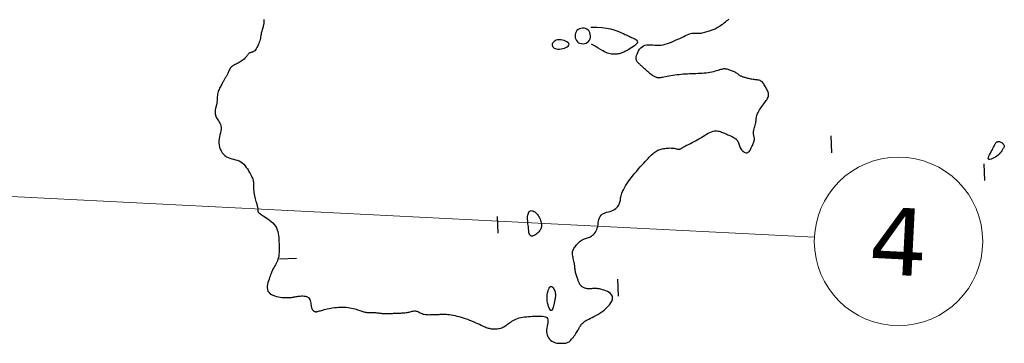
# Model space of a CAD drawing. Header units: millimetres. Extents: x 32690613 to 32693367, y 5343692 to 5344708.
# Tile 360 of 656: x 32692896 to 32692954, y 5343927 to 5343946. Entities that reach past the tile are written whole.
import ezdxf

# ---------------------------------------------------------------- set-up
doc = ezdxf.new("R2010")
doc.units = ezdxf.units.MM
doc.header["$LTSCALE"] = 20
doc.layers.get('0').update_dxf_attribs({"lineweight": 18})
doc.layers.get('Defpoints').update_dxf_attribs({"color": 11, "lineweight": 18})
doc.layers.add('02-DGM_HL_493.00', color=102, linetype='Continuous')
doc.styles.add('Verdana', font='verdana.ttf')

# ---------------------------------------------------------------- blocks, each defined once
blk = doc.blocks.new('A$C78070446')
blk.add_line((4469459.192, 5342510.292), (4470208.776, 5342443.041))
blk.add_circle((4470213.756, 5342442.594), 5)
at = {"insert": (4470213.756, 5342442.594), "char_height": 4, "attachment_point": 5, "rotation": 354.86, "line_spacing_factor": 0.252012, "style": 'Verdana'}
blk.add_mtext('4', dxfattribs=at)

msp = doc.modelspace()

# ---------------------------------------------------------------- linework, layer by layer
at = {"layer": '02-DGM_HL_493.00', "elevation": 493, "flags": 128}
for points in [[(32692910.166, 5343946.06), (32692910.174, 5343945.993), (32692910.176, 5343945.928), (32692910.173, 5343945.863), (32692910.166, 5343945.8), (32692910.154, 5343945.738), (32692910.139, 5343945.678), (32692910.121, 5343945.618), (32692910.103, 5343945.558), (32692910.084, 5343945.497), (32692910.065, 5343945.436), (32692910.049, 5343945.374), (32692910.034, 5343945.31), (32692910.021, 5343945.244), (32692910.008, 5343945.176), (32692909.996, 5343945.106), (32692909.982, 5343945.033), (32692909.966, 5343944.958), (32692909.947, 5343944.88), (32692909.925, 5343944.799), (32692909.898, 5343944.715), (32692909.867, 5343944.63), (32692909.833, 5343944.546), (32692909.796, 5343944.464), (32692909.757, 5343944.388), (32692909.715, 5343944.318), (32692909.673, 5343944.258), (32692909.631, 5343944.208), (32692909.588, 5343944.171), (32692909.546, 5343944.144), (32692909.505, 5343944.126), (32692909.465, 5343944.113), (32692909.427, 5343944.104), (32692909.39, 5343944.095), (32692909.355, 5343944.085), (32692909.323, 5343944.071), (32692909.294, 5343944.051), (32692909.267, 5343944.026), (32692909.24, 5343943.995), (32692909.213, 5343943.961), (32692909.185, 5343943.923), (32692909.155, 5343943.883), (32692909.121, 5343943.841), (32692909.084, 5343943.798), (32692909.041, 5343943.754), (32692908.994, 5343943.711), (32692908.943, 5343943.669), (32692908.889, 5343943.627), (32692908.832, 5343943.586), (32692908.773, 5343943.547), (32692908.713, 5343943.51), (32692908.652, 5343943.475), (32692908.591, 5343943.443), (32692908.53, 5343943.412), (32692908.471, 5343943.381), (32692908.413, 5343943.351), (32692908.359, 5343943.319), (32692908.307, 5343943.286), (32692908.26, 5343943.249), (32692908.217, 5343943.208), (32692908.18, 5343943.162), (32692908.147, 5343943.113), (32692908.119, 5343943.061), (32692908.093, 5343943.008), (32692908.07, 5343942.956), (32692908.049, 5343942.904), (32692908.03, 5343942.855), (32692908.011, 5343942.811), (32692907.991, 5343942.771), (32692907.972, 5343942.735), (32692907.952, 5343942.702), (32692907.933, 5343942.672), (32692907.913, 5343942.643), (32692907.893, 5343942.614), (32692907.873, 5343942.585), (32692907.854, 5343942.554), (32692907.834, 5343942.521), (32692907.814, 5343942.485), (32692907.794, 5343942.446), (32692907.773, 5343942.405), (32692907.75, 5343942.361), (32692907.726, 5343942.315), (32692907.7, 5343942.266), (32692907.672, 5343942.214), (32692907.642, 5343942.159), (32692907.61, 5343942.102), (32692907.578, 5343942.042), (32692907.546, 5343941.979), (32692907.516, 5343941.914), (32692907.487, 5343941.847), (32692907.463, 5343941.777), (32692907.442, 5343941.704), (32692907.427, 5343941.63), (32692907.415, 5343941.553), (32692907.408, 5343941.477), (32692907.402, 5343941.4), (32692907.397, 5343941.325), (32692907.393, 5343941.253), (32692907.388, 5343941.183), (32692907.382, 5343941.118), (32692907.372, 5343941.058), (32692907.361, 5343941.001), (32692907.348, 5343940.948), (32692907.335, 5343940.897), (32692907.321, 5343940.848), (32692907.308, 5343940.799), (32692907.297, 5343940.749), (32692907.287, 5343940.697), (32692907.28, 5343940.644), (32692907.276, 5343940.588), (32692907.277, 5343940.53), (32692907.282, 5343940.471), (32692907.292, 5343940.411), (32692907.308, 5343940.35), (32692907.331, 5343940.289), (32692907.361, 5343940.228), (32692907.398, 5343940.166), (32692907.44, 5343940.104), (32692907.484, 5343940.04), (32692907.527, 5343939.974), (32692907.567, 5343939.903), (32692907.599, 5343939.827), (32692907.623, 5343939.744), (32692907.633, 5343939.655), (32692907.63, 5343939.557), (32692907.615, 5343939.452), (32692907.593, 5343939.341), (32692907.567, 5343939.225), (32692907.541, 5343939.104), (32692907.519, 5343938.982), (32692907.505, 5343938.857), (32692907.503, 5343938.732), (32692907.515, 5343938.608), (32692907.542, 5343938.486), (32692907.583, 5343938.369), (32692907.636, 5343938.258), (32692907.7, 5343938.155), (32692907.775, 5343938.063), (32692907.859, 5343937.982), (32692907.952, 5343937.916), (32692908.051, 5343937.864), (32692908.156, 5343937.825), (32692908.264, 5343937.793), (32692908.374, 5343937.765), (32692908.485, 5343937.738), (32692908.593, 5343937.706), (32692908.698, 5343937.667), (32692908.797, 5343937.615), (32692908.89, 5343937.549), (32692908.975, 5343937.47), (32692909.054, 5343937.382), (32692909.126, 5343937.287), (32692909.192, 5343937.19), (32692909.252, 5343937.093), (32692909.305, 5343937), (32692909.353, 5343936.914), (32692909.395, 5343936.837), (32692909.432, 5343936.769), (32692909.463, 5343936.706), (32692909.49, 5343936.648), (32692909.512, 5343936.593), (32692909.529, 5343936.538), (32692909.542, 5343936.481), (32692909.551, 5343936.421), (32692909.556, 5343936.357), (32692909.558, 5343936.287), (32692909.559, 5343936.212), (32692909.559, 5343936.134), (32692909.56, 5343936.052), (32692909.563, 5343935.967), (32692909.568, 5343935.879), (32692909.578, 5343935.789), (32692909.592, 5343935.697), (32692909.611, 5343935.604), (32692909.632, 5343935.513), (32692909.655, 5343935.423), (32692909.679, 5343935.338), (32692909.703, 5343935.257), (32692909.726, 5343935.183), (32692909.746, 5343935.117), (32692909.763, 5343935.06), (32692909.777, 5343935.01), (32692909.789, 5343934.968), (32692909.797, 5343934.931), (32692909.804, 5343934.899), (32692909.808, 5343934.871), (32692909.811, 5343934.844), (32692909.813, 5343934.819), (32692909.813, 5343934.794), (32692909.813, 5343934.769), (32692909.814, 5343934.745), (32692909.815, 5343934.721), (32692909.817, 5343934.697), (32692909.821, 5343934.674), (32692909.827, 5343934.652), (32692909.837, 5343934.631), (32692909.85, 5343934.611), (32692909.868, 5343934.591), (32692909.892, 5343934.57), (32692909.923, 5343934.547), (32692909.962, 5343934.52), (32692910.01, 5343934.489), (32692910.069, 5343934.453), (32692910.14, 5343934.41), (32692910.223, 5343934.359), (32692910.315, 5343934.3), (32692910.413, 5343934.234), (32692910.513, 5343934.161), (32692910.611, 5343934.082), (32692910.705, 5343933.995), (32692910.791, 5343933.903), (32692910.864, 5343933.804), (32692910.923, 5343933.7), (32692910.969, 5343933.59), (32692911.003, 5343933.476), (32692911.028, 5343933.359), (32692911.044, 5343933.238), (32692911.055, 5343933.116), (32692911.063, 5343932.992), (32692911.068, 5343932.867), (32692911.072, 5343932.742), (32692911.076, 5343932.618), (32692911.078, 5343932.496), (32692911.078, 5343932.376), (32692911.074, 5343932.259), (32692911.066, 5343932.146), (32692911.052, 5343932.038), (32692911.033, 5343931.936), (32692911.006, 5343931.84), (32692910.975, 5343931.75), (32692910.939, 5343931.665), (32692910.9, 5343931.585), (32692910.859, 5343931.51), (32692910.819, 5343931.439), (32692910.779, 5343931.371), (32692910.743, 5343931.305), (32692910.71, 5343931.242), (32692910.679, 5343931.18), (32692910.651, 5343931.118), (32692910.624, 5343931.053), (32692910.598, 5343930.986), (32692910.571, 5343930.913), (32692910.543, 5343930.835), (32692910.512, 5343930.748), (32692910.479, 5343930.654), (32692910.445, 5343930.552), (32692910.415, 5343930.447), (32692910.39, 5343930.34), (32692910.375, 5343930.235), (32692910.372, 5343930.133), (32692910.384, 5343930.037), (32692910.414, 5343929.95), (32692910.465, 5343929.874), (32692910.534, 5343929.808), (32692910.618, 5343929.752), (32692910.713, 5343929.705), (32692910.816, 5343929.666), (32692910.924, 5343929.634), (32692911.033, 5343929.609), (32692911.14, 5343929.589), (32692911.242, 5343929.575), (32692911.339, 5343929.565), (32692911.431, 5343929.559), (32692911.517, 5343929.557), (32692911.597, 5343929.558), (32692911.673, 5343929.561), (32692911.743, 5343929.567), (32692911.808, 5343929.574), (32692911.868, 5343929.582), (32692911.924, 5343929.591), (32692911.978, 5343929.6), (32692912.031, 5343929.61), (32692912.084, 5343929.62), (32692912.14, 5343929.63), (32692912.199, 5343929.639), (32692912.264, 5343929.647), (32692912.334, 5343929.654), (32692912.409, 5343929.659), (32692912.486, 5343929.66), (32692912.562, 5343929.655), (32692912.637, 5343929.644), (32692912.706, 5343929.625), (32692912.769, 5343929.597), (32692912.823, 5343929.558), (32692912.867, 5343929.507), (32692912.9, 5343929.447), (32692912.926, 5343929.38), (32692912.945, 5343929.309), (32692912.959, 5343929.237), (32692912.969, 5343929.166), (32692912.978, 5343929.1), (32692912.986, 5343929.04), (32692912.996, 5343928.989), (32692913.007, 5343928.947), (32692913.018, 5343928.911), (32692913.031, 5343928.882), (32692913.045, 5343928.858), (32692913.06, 5343928.838), (32692913.075, 5343928.821), (32692913.091, 5343928.806), (32692913.107, 5343928.791), (32692913.124, 5343928.777), (32692913.142, 5343928.764), (32692913.16, 5343928.753), (32692913.179, 5343928.743), (32692913.199, 5343928.735), (32692913.219, 5343928.729), (32692913.241, 5343928.725), (32692913.263, 5343928.723), (32692913.287, 5343928.724), (32692913.314, 5343928.728), (32692913.344, 5343928.734), (32692913.38, 5343928.743), (32692913.422, 5343928.754), (32692913.472, 5343928.768), (32692913.529, 5343928.785), (32692913.595, 5343928.804), (32692913.67, 5343928.825), (32692913.753, 5343928.848), (32692913.843, 5343928.871), (32692913.938, 5343928.894), (32692914.04, 5343928.916), (32692914.146, 5343928.937), (32692914.256, 5343928.955), (32692914.37, 5343928.97), (32692914.485, 5343928.982), (32692914.602, 5343928.991), (32692914.72, 5343928.996), (32692914.837, 5343928.998), (32692914.952, 5343928.995), (32692915.065, 5343928.988), (32692915.175, 5343928.977), (32692915.281, 5343928.961), (32692915.382, 5343928.941), (32692915.478, 5343928.919), (32692915.569, 5343928.894), (32692915.654, 5343928.869), (32692915.733, 5343928.843), (32692915.806, 5343928.818), (32692915.873, 5343928.794), (32692915.934, 5343928.773), (32692915.988, 5343928.754), (32692916.039, 5343928.737), (32692916.088, 5343928.723), (32692916.136, 5343928.711), (32692916.184, 5343928.7), (32692916.234, 5343928.692), (32692916.287, 5343928.686), (32692916.345, 5343928.682), (32692916.407, 5343928.68), (32692916.471, 5343928.678), (32692916.538, 5343928.677), (32692916.605, 5343928.677), (32692916.672, 5343928.676), (32692916.739, 5343928.674), (32692916.803, 5343928.671), (32692916.864, 5343928.666), (32692916.923, 5343928.66), (32692916.979, 5343928.654), (32692917.035, 5343928.647), (32692917.09, 5343928.639), (32692917.144, 5343928.633), (32692917.199, 5343928.627), (32692917.255, 5343928.622), (32692917.312, 5343928.619), (32692917.37, 5343928.617), (32692917.43, 5343928.616), (32692917.491, 5343928.616), (32692917.552, 5343928.618), (32692917.614, 5343928.619), (32692917.676, 5343928.622), (32692917.738, 5343928.624), (32692917.801, 5343928.626), (32692917.863, 5343928.629), (32692917.926, 5343928.631), (32692917.988, 5343928.634), (32692918.051, 5343928.636), (32692918.113, 5343928.639), (32692918.176, 5343928.641), (32692918.238, 5343928.644), (32692918.301, 5343928.646), (32692918.363, 5343928.649), (32692918.425, 5343928.652), (32692918.488, 5343928.657), (32692918.55, 5343928.663), (32692918.612, 5343928.67), (32692918.675, 5343928.679), (32692918.737, 5343928.691), (32692918.799, 5343928.705), (32692918.86, 5343928.72), (32692918.921, 5343928.735), (32692918.981, 5343928.749), (32692919.04, 5343928.76), (32692919.097, 5343928.767), (32692919.153, 5343928.769), (32692919.206, 5343928.765), (32692919.258, 5343928.753), (32692919.308, 5343928.734), (32692919.357, 5343928.712), (32692919.407, 5343928.686), (32692919.459, 5343928.659), (32692919.512, 5343928.632), (32692919.569, 5343928.608), (32692919.63, 5343928.587), (32692919.696, 5343928.571), (32692919.765, 5343928.56), (32692919.837, 5343928.553), (32692919.91, 5343928.549), (32692919.983, 5343928.548), (32692920.054, 5343928.549), (32692920.123, 5343928.55), (32692920.188, 5343928.553), (32692920.248, 5343928.555), (32692920.304, 5343928.557), (32692920.357, 5343928.56), (32692920.41, 5343928.562), (32692920.462, 5343928.564), (32692920.515, 5343928.566), (32692920.572, 5343928.568), (32692920.632, 5343928.57), (32692920.697, 5343928.573), (32692920.767, 5343928.575), (32692920.843, 5343928.576), (32692920.923, 5343928.575), (32692921.009, 5343928.571), (32692921.101, 5343928.565), (32692921.198, 5343928.555), (32692921.3, 5343928.541), (32692921.407, 5343928.522), (32692921.52, 5343928.498), (32692921.636, 5343928.469), (32692921.756, 5343928.437), (32692921.878, 5343928.401), (32692922.003, 5343928.361), (32692922.129, 5343928.318), (32692922.256, 5343928.272), (32692922.382, 5343928.224), (32692922.508, 5343928.174), (32692922.631, 5343928.123), (32692922.75, 5343928.073), (32692922.864, 5343928.023), (32692922.971, 5343927.976), (32692923.07, 5343927.931), (32692923.16, 5343927.891), (32692923.24, 5343927.855), (32692923.311, 5343927.823), (32692923.376, 5343927.796), (32692923.436, 5343927.773), (32692923.493, 5343927.754), (32692923.549, 5343927.738), (32692923.607, 5343927.725), (32692923.667, 5343927.716), (32692923.733, 5343927.709), (32692923.802, 5343927.706), (32692923.874, 5343927.705), (32692923.947, 5343927.708), (32692924.021, 5343927.714), (32692924.094, 5343927.724), (32692924.165, 5343927.737), (32692924.233, 5343927.755), (32692924.297, 5343927.776), (32692924.357, 5343927.801), (32692924.415, 5343927.829), (32692924.472, 5343927.861), (32692924.528, 5343927.896), (32692924.584, 5343927.934), (32692924.641, 5343927.975), (32692924.701, 5343928.018), (32692924.763, 5343928.063), (32692924.829, 5343928.109), (32692924.899, 5343928.155), (32692924.973, 5343928.201), (32692925.052, 5343928.244), (32692925.136, 5343928.285), (32692925.226, 5343928.321), (32692925.321, 5343928.353), (32692925.424, 5343928.379), (32692925.531, 5343928.4), (32692925.644, 5343928.416), (32692925.761, 5343928.429), (32692925.88, 5343928.438), (32692926.003, 5343928.445), (32692926.127, 5343928.451), (32692926.251, 5343928.456), (32692926.376, 5343928.461), (32692926.497, 5343928.463), (32692926.613, 5343928.462), (32692926.721, 5343928.454), (32692926.817, 5343928.438), (32692926.898, 5343928.411), (32692926.963, 5343928.372), (32692927.007, 5343928.319), (32692927.03, 5343928.25), (32692927.036, 5343928.167), (32692927.027, 5343928.073), (32692927.011, 5343927.972), (32692926.99, 5343927.864), (32692926.971, 5343927.755), (32692926.957, 5343927.645), (32692926.955, 5343927.539), (32692926.966, 5343927.437), (32692926.991, 5343927.343), (32692927.029, 5343927.255), (32692927.076, 5343927.175), (32692927.133, 5343927.103), (32692927.197, 5343927.04), (32692927.266, 5343926.986), (32692927.339, 5343926.942), (32692927.415, 5343926.908), (32692927.491, 5343926.884), (32692927.568, 5343926.867), (32692927.645, 5343926.857), (32692927.72, 5343926.852), (32692927.792, 5343926.85), (32692927.862, 5343926.851), (32692927.926, 5343926.854), (32692927.986, 5343926.856), (32692928.042, 5343926.86), (32692928.095, 5343926.866), (32692928.144, 5343926.876), (32692928.193, 5343926.891), (32692928.241, 5343926.913), (32692928.289, 5343926.942), (32692928.338, 5343926.981), (32692928.39, 5343927.03), (32692928.442, 5343927.087), (32692928.496, 5343927.15), (32692928.548, 5343927.219), (32692928.599, 5343927.289), (32692928.648, 5343927.361), (32692928.694, 5343927.43), (32692928.735, 5343927.497), (32692928.772, 5343927.558), (32692928.805, 5343927.615), (32692928.835, 5343927.668), (32692928.862, 5343927.717), (32692928.889, 5343927.764), (32692928.915, 5343927.809), (32692928.941, 5343927.852), (32692928.97, 5343927.895), (32692929.001, 5343927.938), (32692929.036, 5343927.981), (32692929.075, 5343928.024), (32692929.12, 5343928.068), (32692929.171, 5343928.112), (32692929.229, 5343928.156), (32692929.297, 5343928.2), (32692929.373, 5343928.245), (32692929.46, 5343928.29), (32692929.556, 5343928.337), (32692929.659, 5343928.387), (32692929.769, 5343928.441), (32692929.883, 5343928.5), (32692930.002, 5343928.566), (32692930.122, 5343928.64), (32692930.244, 5343928.723), (32692930.365, 5343928.816), (32692930.482, 5343928.917), (32692930.59, 5343929.024), (32692930.687, 5343929.133), (32692930.768, 5343929.244), (32692930.829, 5343929.352), (32692930.868, 5343929.457), (32692930.879, 5343929.554), (32692930.861, 5343929.644), (32692930.816, 5343929.724), (32692930.751, 5343929.796), (32692930.669, 5343929.859), (32692930.576, 5343929.914), (32692930.476, 5343929.961), (32692930.375, 5343930), (32692930.276, 5343930.031), (32692930.185, 5343930.055), (32692930.101, 5343930.073), (32692930.024, 5343930.084), (32692929.951, 5343930.092), (32692929.882, 5343930.095), (32692929.817, 5343930.095), (32692929.753, 5343930.094), (32692929.69, 5343930.092), (32692929.628, 5343930.089), (32692929.566, 5343930.088), (32692929.505, 5343930.087), (32692929.445, 5343930.087), (32692929.388, 5343930.09), (32692929.332, 5343930.095), (32692929.28, 5343930.104), (32692929.231, 5343930.115), (32692929.185, 5343930.131), (32692929.143, 5343930.151), (32692929.105, 5343930.173), (32692929.069, 5343930.198), (32692929.037, 5343930.225), (32692929.008, 5343930.253), (32692928.982, 5343930.283), (32692928.959, 5343930.313), (32692928.938, 5343930.344), (32692928.919, 5343930.375), (32692928.902, 5343930.407), (32692928.886, 5343930.441), (32692928.871, 5343930.476), (32692928.855, 5343930.515), (32692928.839, 5343930.556), (32692928.823, 5343930.6), (32692928.804, 5343930.648), (32692928.785, 5343930.699), (32692928.766, 5343930.754), (32692928.747, 5343930.811), (32692928.728, 5343930.869), (32692928.71, 5343930.93), (32692928.694, 5343930.991), (32692928.68, 5343931.053), (32692928.668, 5343931.115), (32692928.658, 5343931.178), (32692928.65, 5343931.241), (32692928.642, 5343931.305), (32692928.634, 5343931.371), (32692928.626, 5343931.438), (32692928.616, 5343931.507), (32692928.604, 5343931.578), (32692928.589, 5343931.652), (32692928.573, 5343931.727), (32692928.556, 5343931.803), (32692928.54, 5343931.878), (32692928.525, 5343931.952), (32692928.512, 5343932.024), (32692928.503, 5343932.093), (32692928.498, 5343932.158), (32692928.498, 5343932.218), (32692928.503, 5343932.274), (32692928.514, 5343932.327), (32692928.531, 5343932.378), (32692928.552, 5343932.428), (32692928.579, 5343932.478), (32692928.611, 5343932.528), (32692928.648, 5343932.581), (32692928.69, 5343932.636), (32692928.736, 5343932.692), (32692928.787, 5343932.748), (32692928.841, 5343932.804), (32692928.897, 5343932.857), (32692928.956, 5343932.905), (32692929.016, 5343932.949), (32692929.077, 5343932.987), (32692929.138, 5343933.017), (32692929.2, 5343933.041), (32692929.261, 5343933.061), (32692929.323, 5343933.08), (32692929.385, 5343933.098), (32692929.447, 5343933.118), (32692929.509, 5343933.143), (32692929.57, 5343933.173), (32692929.631, 5343933.21), (32692929.69, 5343933.256), (32692929.748, 5343933.309), (32692929.802, 5343933.369), (32692929.852, 5343933.438), (32692929.897, 5343933.514), (32692929.935, 5343933.597), (32692929.967, 5343933.689), (32692929.991, 5343933.787), (32692930.01, 5343933.89), (32692930.027, 5343933.994), (32692930.045, 5343934.098), (32692930.067, 5343934.198), (32692930.096, 5343934.292), (32692930.135, 5343934.376), (32692930.187, 5343934.448), (32692930.255, 5343934.506), (32692930.335, 5343934.552), (32692930.426, 5343934.588), (32692930.522, 5343934.619), (32692930.622, 5343934.647), (32692930.723, 5343934.675), (32692930.819, 5343934.706), (32692930.91, 5343934.743), (32692930.991, 5343934.788), (32692931.063, 5343934.841), (32692931.125, 5343934.899), (32692931.179, 5343934.962), (32692931.224, 5343935.028), (32692931.262, 5343935.094), (32692931.291, 5343935.161), (32692931.313, 5343935.226), (32692931.328, 5343935.288), (32692931.339, 5343935.348), (32692931.346, 5343935.408), (32692931.354, 5343935.469), (32692931.363, 5343935.534), (32692931.377, 5343935.603), (32692931.397, 5343935.68), (32692931.426, 5343935.764), (32692931.465, 5343935.857), (32692931.515, 5343935.96), (32692931.574, 5343936.069), (32692931.643, 5343936.185), (32692931.719, 5343936.306), (32692931.803, 5343936.431), (32692931.894, 5343936.558), (32692931.99, 5343936.687), (32692932.092, 5343936.815), (32692932.197, 5343936.944), (32692932.304, 5343937.07), (32692932.412, 5343937.193), (32692932.518, 5343937.312), (32692932.622, 5343937.427), (32692932.721, 5343937.535), (32692932.815, 5343937.636), (32692932.901, 5343937.73), (32692932.981, 5343937.815), (32692933.055, 5343937.893), (32692933.125, 5343937.964), (32692933.191, 5343938.029), (32692933.255, 5343938.087), (32692933.316, 5343938.14), (32692933.377, 5343938.186), (32692933.438, 5343938.228), (32692933.5, 5343938.264), (32692933.562, 5343938.297), (32692933.625, 5343938.325), (32692933.69, 5343938.349), (32692933.757, 5343938.369), (32692933.826, 5343938.387), (32692933.897, 5343938.401), (32692933.97, 5343938.413), (32692934.046, 5343938.423), (32692934.122, 5343938.43), (32692934.198, 5343938.434), (32692934.273, 5343938.435), (32692934.345, 5343938.434), (32692934.414, 5343938.431), (32692934.48, 5343938.424), (32692934.54, 5343938.415), (32692934.596, 5343938.404), (32692934.647, 5343938.393), (32692934.695, 5343938.382), (32692934.739, 5343938.373), (32692934.781, 5343938.367), (32692934.82, 5343938.366), (32692934.857, 5343938.369), (32692934.893, 5343938.379), (32692934.928, 5343938.394), (32692934.964, 5343938.415), (32692935.002, 5343938.439), (32692935.043, 5343938.467), (32692935.089, 5343938.498), (32692935.14, 5343938.53), (32692935.197, 5343938.563), (32692935.262, 5343938.597), (32692935.334, 5343938.632), (32692935.414, 5343938.669), (32692935.499, 5343938.709), (32692935.59, 5343938.752), (32692935.686, 5343938.799), (32692935.787, 5343938.852), (32692935.892, 5343938.91), (32692936.001, 5343938.974), (32692936.112, 5343939.043), (32692936.224, 5343939.113), (32692936.335, 5343939.183), (32692936.445, 5343939.249), (32692936.551, 5343939.309), (32692936.653, 5343939.361), (32692936.749, 5343939.402), (32692936.838, 5343939.431), (32692936.92, 5343939.447), (32692936.997, 5343939.454), (32692937.07, 5343939.451), (32692937.139, 5343939.441), (32692937.205, 5343939.426), (32692937.27, 5343939.406), (32692937.333, 5343939.383), (32692937.397, 5343939.359), (32692937.46, 5343939.334), (32692937.524, 5343939.307), (32692937.588, 5343939.28), (32692937.651, 5343939.253), (32692937.715, 5343939.224), (32692937.778, 5343939.196), (32692937.842, 5343939.167), (32692937.906, 5343939.138), (32692937.968, 5343939.109), (32692938.029, 5343939.078), (32692938.087, 5343939.046), (32692938.141, 5343939.012), (32692938.19, 5343938.975), (32692938.233, 5343938.935), (32692938.27, 5343938.892), (32692938.299, 5343938.844), (32692938.323, 5343938.793), (32692938.343, 5343938.739), (32692938.362, 5343938.682), (32692938.38, 5343938.623), (32692938.4, 5343938.563), (32692938.424, 5343938.502), (32692938.454, 5343938.44), (32692938.492, 5343938.38), (32692938.535, 5343938.321), (32692938.584, 5343938.268), (32692938.637, 5343938.222), (32692938.691, 5343938.184), (32692938.747, 5343938.159), (32692938.802, 5343938.146), (32692938.855, 5343938.15), (32692938.905, 5343938.171), (32692938.952, 5343938.207), (32692938.995, 5343938.256), (32692939.036, 5343938.314), (32692939.074, 5343938.378), (32692939.109, 5343938.445), (32692939.142, 5343938.514), (32692939.172, 5343938.58), (32692939.199, 5343938.641), (32692939.224, 5343938.697), (32692939.246, 5343938.75), (32692939.264, 5343938.799), (32692939.278, 5343938.845), (32692939.289, 5343938.889), (32692939.294, 5343938.932), (32692939.295, 5343938.974), (32692939.291, 5343939.015), (32692939.284, 5343939.057), (32692939.274, 5343939.101), (32692939.263, 5343939.146), (32692939.253, 5343939.194), (32692939.245, 5343939.245), (32692939.24, 5343939.301), (32692939.241, 5343939.361), (32692939.248, 5343939.426), (32692939.26, 5343939.495), (32692939.276, 5343939.568), (32692939.295, 5343939.642), (32692939.315, 5343939.717), (32692939.335, 5343939.791), (32692939.353, 5343939.863), (32692939.369, 5343939.933), (32692939.381, 5343939.998), (32692939.391, 5343940.06), (32692939.399, 5343940.119), (32692939.407, 5343940.177), (32692939.416, 5343940.235), (32692939.427, 5343940.293), (32692939.442, 5343940.353), (32692939.461, 5343940.414), (32692939.487, 5343940.479), (32692939.518, 5343940.547), (32692939.554, 5343940.617), (32692939.595, 5343940.689), (32692939.639, 5343940.761), (32692939.687, 5343940.834), (32692939.737, 5343940.906), (32692939.79, 5343940.978), (32692939.844, 5343941.048), (32692939.898, 5343941.117), (32692939.95, 5343941.184), (32692939.999, 5343941.251), (32692940.043, 5343941.316), (32692940.08, 5343941.381), (32692940.109, 5343941.445), (32692940.128, 5343941.508), (32692940.135, 5343941.571), (32692940.132, 5343941.633), (32692940.121, 5343941.695), (32692940.102, 5343941.757), (32692940.077, 5343941.819), (32692940.048, 5343941.88), (32692940.017, 5343941.941), (32692939.983, 5343942.003), (32692939.949, 5343942.064), (32692939.915, 5343942.124), (32692939.88, 5343942.182), (32692939.844, 5343942.237), (32692939.805, 5343942.288), (32692939.765, 5343942.334), (32692939.722, 5343942.374), (32692939.675, 5343942.408), (32692939.626, 5343942.433), (32692939.573, 5343942.452), (32692939.517, 5343942.466), (32692939.459, 5343942.476), (32692939.399, 5343942.483), (32692939.338, 5343942.488), (32692939.276, 5343942.494), (32692939.213, 5343942.501), (32692939.15, 5343942.51), (32692939.088, 5343942.521), (32692939.026, 5343942.534), (32692938.966, 5343942.548), (32692938.908, 5343942.563), (32692938.852, 5343942.579), (32692938.8, 5343942.594), (32692938.75, 5343942.608), (32692938.705, 5343942.621), (32692938.663, 5343942.634), (32692938.623, 5343942.646), (32692938.587, 5343942.659), (32692938.552, 5343942.672), (32692938.518, 5343942.687), (32692938.486, 5343942.703), (32692938.454, 5343942.721), (32692938.422, 5343942.742), (32692938.389, 5343942.765), (32692938.355, 5343942.79), (32692938.32, 5343942.816), (32692938.283, 5343942.843), (32692938.243, 5343942.87), (32692938.2, 5343942.897), (32692938.154, 5343942.924), (32692938.104, 5343942.949), (32692938.052, 5343942.974), (32692937.997, 5343942.998), (32692937.942, 5343943.02), (32692937.886, 5343943.04), (32692937.832, 5343943.059), (32692937.78, 5343943.076), (32692937.731, 5343943.091), (32692937.685, 5343943.103), (32692937.642, 5343943.113), (32692937.6, 5343943.12), (32692937.557, 5343943.124), (32692937.513, 5343943.125), (32692937.465, 5343943.121), (32692937.413, 5343943.113), (32692937.355, 5343943.101), (32692937.289, 5343943.084), (32692937.216, 5343943.063), (32692937.137, 5343943.039), (32692937.051, 5343943.013), (32692936.959, 5343942.987), (32692936.862, 5343942.961), (32692936.76, 5343942.937), (32692936.653, 5343942.915), (32692936.543, 5343942.897), (32692936.428, 5343942.882), (32692936.311, 5343942.87), (32692936.191, 5343942.861), (32692936.07, 5343942.853), (32692935.946, 5343942.846), (32692935.822, 5343942.841), (32692935.697, 5343942.836), (32692935.572, 5343942.831), (32692935.447, 5343942.826), (32692935.323, 5343942.82), (32692935.198, 5343942.813), (32692935.073, 5343942.805), (32692934.948, 5343942.795), (32692934.824, 5343942.783), (32692934.699, 5343942.769), (32692934.575, 5343942.753), (32692934.452, 5343942.734), (32692934.333, 5343942.715), (32692934.219, 5343942.695), (32692934.111, 5343942.675), (32692934.012, 5343942.656), (32692933.922, 5343942.639), (32692933.843, 5343942.625), (32692933.777, 5343942.613), (32692933.721, 5343942.604), (32692933.675, 5343942.598), (32692933.636, 5343942.596), (32692933.601, 5343942.596), (32692933.57, 5343942.598), (32692933.541, 5343942.604), (32692933.51, 5343942.612), (32692933.477, 5343942.622), (32692933.441, 5343942.635), (32692933.403, 5343942.652), (32692933.362, 5343942.672), (32692933.318, 5343942.696), (32692933.271, 5343942.723), (32692933.222, 5343942.756), (32692933.169, 5343942.793), (32692933.114, 5343942.835), (32692933.057, 5343942.881), (32692932.999, 5343942.93), (32692932.941, 5343942.98), (32692932.884, 5343943.032), (32692932.828, 5343943.082), (32692932.774, 5343943.132), (32692932.723, 5343943.178), (32692932.677, 5343943.222), (32692932.633, 5343943.262), (32692932.593, 5343943.299), (32692932.556, 5343943.334), (32692932.52, 5343943.366), (32692932.486, 5343943.398), (32692932.453, 5343943.428), (32692932.42, 5343943.459), (32692932.388, 5343943.489), (32692932.357, 5343943.521), (32692932.329, 5343943.555), (32692932.306, 5343943.595), (32692932.288, 5343943.64), (32692932.276, 5343943.693), (32692932.274, 5343943.756), (32692932.281, 5343943.828), (32692932.299, 5343943.912), (32692932.328, 5343944.005), (32692932.368, 5343944.101), (32692932.418, 5343944.197), (32692932.478, 5343944.289), (32692932.547, 5343944.372), (32692932.626, 5343944.444), (32692932.713, 5343944.499), (32692932.81, 5343944.534), (32692932.913, 5343944.553), (32692933.023, 5343944.56), (32692933.139, 5343944.557), (32692933.258, 5343944.549), (32692933.38, 5343944.54), (32692933.504, 5343944.534), (32692933.629, 5343944.534), (32692933.754, 5343944.544), (32692933.878, 5343944.564), (32692934.002, 5343944.591), (32692934.126, 5343944.627), (32692934.25, 5343944.669), (32692934.373, 5343944.716), (32692934.496, 5343944.768), (32692934.619, 5343944.823), (32692934.741, 5343944.881), (32692934.863, 5343944.94), (32692934.981, 5343944.998), (32692935.096, 5343945.054), (32692935.206, 5343945.105), (32692935.31, 5343945.151), (32692935.406, 5343945.19), (32692935.493, 5343945.219), (32692935.571, 5343945.238), (32692935.64, 5343945.248), (32692935.704, 5343945.251), (32692935.763, 5343945.25), (32692935.819, 5343945.246), (32692935.875, 5343945.241), (32692935.932, 5343945.238), (32692935.993, 5343945.238), (32692936.057, 5343945.243), (32692936.126, 5343945.253), (32692936.197, 5343945.266), (32692936.27, 5343945.282), (32692936.344, 5343945.301), (32692936.416, 5343945.32), (32692936.487, 5343945.341), (32692936.555, 5343945.36), (32692936.619, 5343945.379), (32692936.68, 5343945.397), (32692936.738, 5343945.416), (32692936.795, 5343945.436), (32692936.852, 5343945.457), (32692936.908, 5343945.481), (32692936.966, 5343945.509), (32692937.026, 5343945.54), (32692937.089, 5343945.576), (32692937.154, 5343945.616), (32692937.221, 5343945.66), (32692937.29, 5343945.707), (32692937.36, 5343945.757), (32692937.431, 5343945.809), (32692937.502, 5343945.862), (32692937.574, 5343945.916), (32692937.645, 5343945.971), (32692937.715, 5343946.026), (32692937.784, 5343946.08)], [(32692929.585, 5343945.599), (32692929.937, 5343945.602), (32692930.247, 5343945.584), (32692930.518, 5343945.549), (32692930.753, 5343945.501), (32692930.955, 5343945.445), (32692931.129, 5343945.384), (32692931.278, 5343945.324), (32692931.405, 5343945.267), (32692931.513, 5343945.219), (32692931.605, 5343945.177), (32692931.685, 5343945.141), (32692931.755, 5343945.109), (32692931.818, 5343945.08), (32692931.878, 5343945.053), (32692931.937, 5343945.027), (32692931.999, 5343944.999), (32692932.065, 5343944.969), (32692932.132, 5343944.936), (32692932.196, 5343944.901), (32692932.254, 5343944.863), (32692932.302, 5343944.822), (32692932.336, 5343944.777), (32692932.351, 5343944.73), (32692932.345, 5343944.679), (32692932.314, 5343944.624), (32692932.262, 5343944.567), (32692932.192, 5343944.509), (32692932.111, 5343944.451), (32692932.021, 5343944.393), (32692931.928, 5343944.338), (32692931.837, 5343944.286), (32692931.751, 5343944.239), (32692931.674, 5343944.196), (32692931.605, 5343944.159), (32692931.543, 5343944.127), (32692931.485, 5343944.1), (32692931.43, 5343944.076), (32692931.375, 5343944.056), (32692931.318, 5343944.039), (32692931.259, 5343944.025), (32692931.194, 5343944.013), (32692931.125, 5343944.004), (32692931.052, 5343943.999), (32692930.976, 5343943.998), (32692930.898, 5343944.001), (32692930.818, 5343944.008), (32692930.738, 5343944.021), (32692930.658, 5343944.04), (32692930.577, 5343944.066), (32692930.492, 5343944.099), (32692930.399, 5343944.144), (32692930.291, 5343944.201), (32692930.165, 5343944.273), (32692930.015, 5343944.362), (32692929.836, 5343944.471), (32692929.624, 5343944.6)], [(32692943.886, 5343938.152), (32692943.847, 5343939.151)], [(32692952.919, 5343937.504), (32692952.958, 5343936.505)], [(32692924.019, 5343934.374), (32692924.058, 5343933.374)], [(32692911.107, 5343931.868), (32692912.106, 5343931.907)], [(32692931.17, 5343930.65), (32692931.209, 5343929.651)]]:
    msp.add_lwpolyline(points, dxfattribs=at)
for points in [[(32692929.451, 5343944.76), (32692929.503, 5343944.832), (32692929.539, 5343944.915), (32692929.558, 5343945.005), (32692929.563, 5343945.098), (32692929.551, 5343945.191), (32692929.524, 5343945.279), (32692929.482, 5343945.359), (32692929.425, 5343945.426), (32692929.353, 5343945.478), (32692929.27, 5343945.514), (32692929.18, 5343945.534), (32692929.087, 5343945.538), (32692928.994, 5343945.527), (32692928.906, 5343945.5), (32692928.826, 5343945.458), (32692928.759, 5343945.4), (32692928.707, 5343945.329), (32692928.671, 5343945.246), (32692928.651, 5343945.156), (32692928.647, 5343945.062), (32692928.658, 5343944.97), (32692928.685, 5343944.881), (32692928.727, 5343944.802), (32692928.785, 5343944.734), (32692928.856, 5343944.682), (32692928.939, 5343944.646), (32692929.029, 5343944.627), (32692929.123, 5343944.622), (32692929.215, 5343944.634), (32692929.303, 5343944.661), (32692929.383, 5343944.703)], [(32692927.696, 5343944.858), (32692927.606, 5343944.848), (32692927.526, 5343944.824), (32692927.456, 5343944.789), (32692927.398, 5343944.746), (32692927.351, 5343944.697), (32692927.317, 5343944.644), (32692927.297, 5343944.59), (32692927.291, 5343944.537), (32692927.301, 5343944.487), (32692927.325, 5343944.44), (32692927.362, 5343944.399), (32692927.413, 5343944.364), (32692927.474, 5343944.336), (32692927.546, 5343944.316), (32692927.627, 5343944.305), (32692927.717, 5343944.303), (32692927.814, 5343944.312), (32692927.913, 5343944.331), (32692928.01, 5343944.357), (32692928.1, 5343944.391), (32692928.177, 5343944.431), (32692928.238, 5343944.476), (32692928.278, 5343944.525), (32692928.29, 5343944.576), (32692928.274, 5343944.628), (32692928.23, 5343944.68), (32692928.166, 5343944.729), (32692928.085, 5343944.773), (32692927.992, 5343944.81), (32692927.893, 5343944.838), (32692927.793, 5343944.855)], [(32692954.123, 5343938.584), (32692954.13, 5343938.556), (32692954.128, 5343938.529), (32692954.121, 5343938.504), (32692954.11, 5343938.48), (32692954.094, 5343938.455), (32692954.076, 5343938.428), (32692954.056, 5343938.401), (32692954.036, 5343938.37), (32692954.017, 5343938.336), (32692953.997, 5343938.299), (32692953.974, 5343938.259), (32692953.946, 5343938.216), (32692953.912, 5343938.17), (32692953.871, 5343938.121), (32692953.819, 5343938.068), (32692953.756, 5343938.014), (32692953.681, 5343937.956), (32692953.598, 5343937.9), (32692953.51, 5343937.848), (32692953.424, 5343937.803), (32692953.344, 5343937.768), (32692953.274, 5343937.748), (32692953.22, 5343937.746), (32692953.186, 5343937.765), (32692953.176, 5343937.807), (32692953.187, 5343937.869), (32692953.214, 5343937.946), (32692953.254, 5343938.033), (32692953.302, 5343938.127), (32692953.354, 5343938.223), (32692953.406, 5343938.316), (32692953.453, 5343938.401), (32692953.493, 5343938.475), (32692953.526, 5343938.538), (32692953.552, 5343938.592), (32692953.575, 5343938.637), (32692953.594, 5343938.674), (32692953.612, 5343938.706), (32692953.629, 5343938.733), (32692953.648, 5343938.756), (32692953.669, 5343938.776), (32692953.693, 5343938.794), (32692953.72, 5343938.807), (32692953.748, 5343938.817), (32692953.779, 5343938.823), (32692953.812, 5343938.823), (32692953.846, 5343938.818), (32692953.882, 5343938.807), (32692953.92, 5343938.79), (32692953.958, 5343938.767), (32692953.995, 5343938.74), (32692954.03, 5343938.711), (32692954.061, 5343938.679), (32692954.088, 5343938.646), (32692954.109, 5343938.614)], [(32692925.882, 5343933.708), (32692925.873, 5343933.775), (32692925.863, 5343933.851), (32692925.852, 5343933.934), (32692925.842, 5343934.021), (32692925.834, 5343934.111), (32692925.828, 5343934.2), (32692925.827, 5343934.286), (32692925.83, 5343934.368), (32692925.839, 5343934.443), (32692925.853, 5343934.511), (32692925.873, 5343934.571), (32692925.898, 5343934.621), (32692925.929, 5343934.662), (32692925.964, 5343934.692), (32692926.004, 5343934.712), (32692926.048, 5343934.72), (32692926.097, 5343934.716), (32692926.149, 5343934.7), (32692926.203, 5343934.674), (32692926.258, 5343934.639), (32692926.313, 5343934.595), (32692926.366, 5343934.545), (32692926.417, 5343934.487), (32692926.463, 5343934.425), (32692926.505, 5343934.358), (32692926.541, 5343934.287), (32692926.573, 5343934.215), (32692926.599, 5343934.142), (32692926.62, 5343934.069), (32692926.636, 5343933.998), (32692926.647, 5343933.93), (32692926.652, 5343933.865), (32692926.651, 5343933.805), (32692926.646, 5343933.749), (32692926.635, 5343933.697), (32692926.619, 5343933.648), (32692926.597, 5343933.602), (32692926.57, 5343933.557), (32692926.538, 5343933.513), (32692926.5, 5343933.47), (32692926.458, 5343933.427), (32692926.412, 5343933.384), (32692926.363, 5343933.344), (32692926.313, 5343933.307), (32692926.263, 5343933.274), (32692926.215, 5343933.247), (32692926.169, 5343933.225), (32692926.128, 5343933.212), (32692926.092, 5343933.207), (32692926.061, 5343933.209), (32692926.035, 5343933.218), (32692926.012, 5343933.231), (32692925.993, 5343933.248), (32692925.977, 5343933.268), (32692925.963, 5343933.288), (32692925.951, 5343933.309), (32692925.94, 5343933.329), (32692925.931, 5343933.348), (32692925.923, 5343933.366), (32692925.916, 5343933.383), (32692925.911, 5343933.4), (32692925.906, 5343933.416), (32692925.903, 5343933.433), (32692925.901, 5343933.449), (32692925.899, 5343933.466), (32692925.898, 5343933.485), (32692925.898, 5343933.507), (32692925.897, 5343933.533), (32692925.895, 5343933.565), (32692925.892, 5343933.604), (32692925.888, 5343933.651)], [(32692926.99, 5343929.486), (32692926.99, 5343929.61), (32692926.999, 5343929.732), (32692927.017, 5343929.848), (32692927.041, 5343929.953), (32692927.071, 5343930.047), (32692927.105, 5343930.124), (32692927.143, 5343930.181), (32692927.183, 5343930.216), (32692927.225, 5343930.226), (32692927.266, 5343930.214), (32692927.306, 5343930.184), (32692927.345, 5343930.139), (32692927.38, 5343930.084), (32692927.412, 5343930.022), (32692927.439, 5343929.957), (32692927.46, 5343929.893), (32692927.475, 5343929.834), (32692927.484, 5343929.779), (32692927.488, 5343929.729), (32692927.488, 5343929.682), (32692927.485, 5343929.639), (32692927.48, 5343929.599), (32692927.473, 5343929.561), (32692927.466, 5343929.527), (32692927.459, 5343929.494), (32692927.453, 5343929.462), (32692927.446, 5343929.429), (32692927.438, 5343929.394), (32692927.43, 5343929.355), (32692927.421, 5343929.311), (32692927.411, 5343929.26), (32692927.398, 5343929.202), (32692927.384, 5343929.135), (32692927.368, 5343929.063), (32692927.349, 5343928.991), (32692927.328, 5343928.924), (32692927.305, 5343928.866), (32692927.278, 5343928.822), (32692927.249, 5343928.796), (32692927.217, 5343928.794), (32692927.182, 5343928.819), (32692927.145, 5343928.868), (32692927.109, 5343928.938), (32692927.074, 5343929.026), (32692927.043, 5343929.129), (32692927.018, 5343929.241), (32692926.999, 5343929.362)]]:
    msp.add_lwpolyline(points, close=True, dxfattribs=at)

# ---------------------------------------------------------------- block references
at = {"layer": 'Defpoints', "rotation": 2.237485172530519}
msp.add_blockref('A$C78070446', (28434719.524, -168960.664), dxfattribs=at)

doc.saveas('drawing.dxf')
